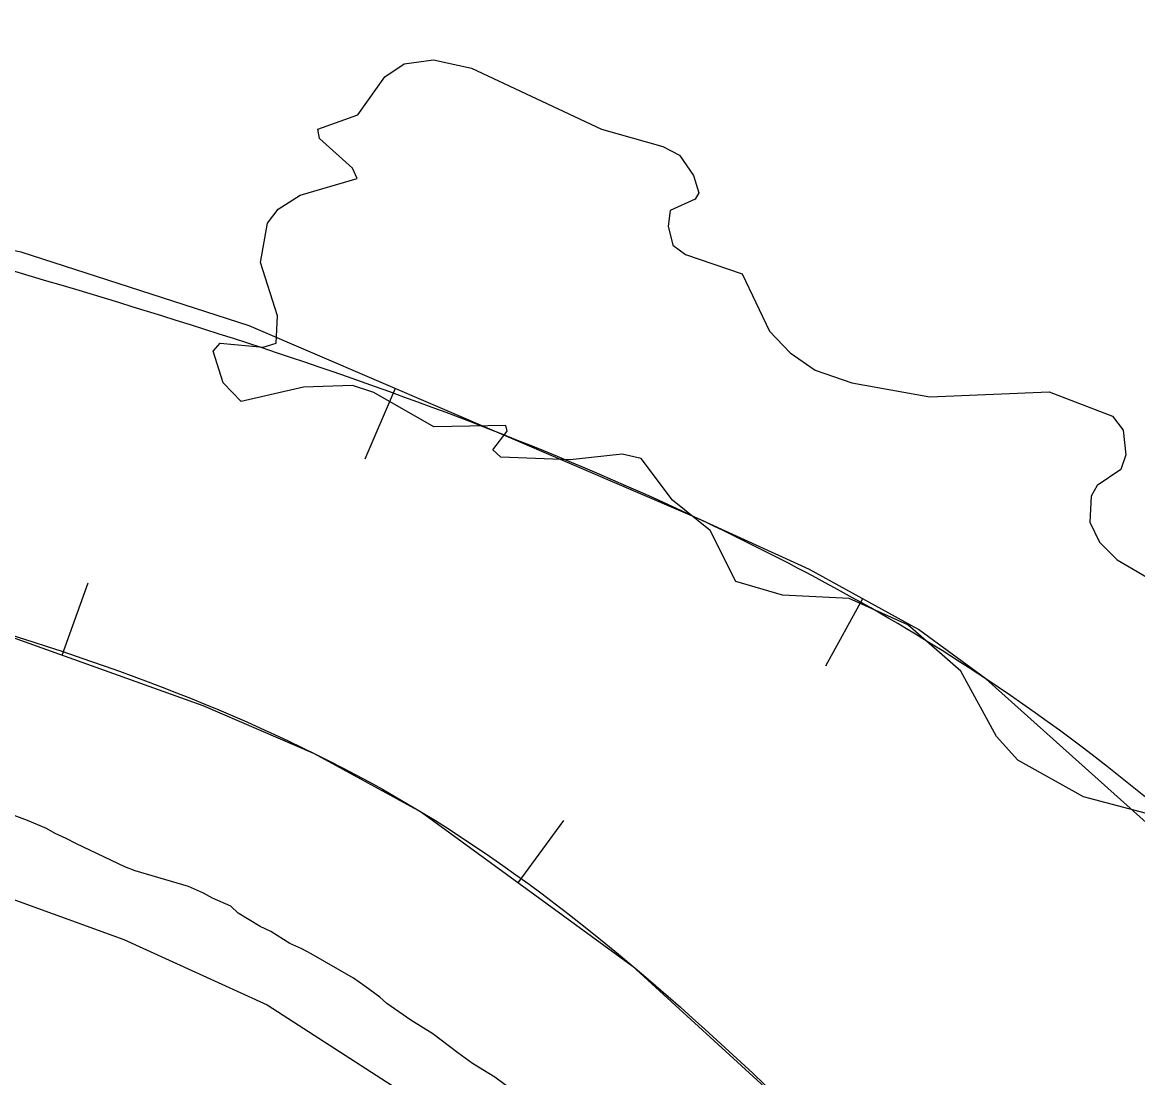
# Model space of a CAD drawing. Extents: x 3161665 to 3199565, y 885729 to 911164.
# Drawn here: x 3171404.6 to 3171767, y 906723.6 to 907066.7 of the extents above; entities that cross this region are included whole.
import ezdxf

# ---------------------------------------------------------------- set-up
doc = ezdxf.new("R2010")
doc.units = 0
for name, color, linetype in [('V-BORW-LINE', 7, 'Continuous'), ('V-LEVE-TOET', 7, 'Continuous'), ('V-SITE-VEGE', 7, 'Continuous'), ('V-TOPO-SHOR', 7, 'Continuous')]:
    doc.layers.add(name, color=color, linetype=linetype)

msp = doc.modelspace()

# ---------------------------------------------------------------- linework, layer by layer
at = {"layer": 'V-BORW-LINE'}
for p, q in [((3171525.71, 906947.64), (3171515.85, 906924.66)), ((3171417.56, 906860.96), (3171425.99, 906884.5)), ((3171677.56, 906879.31), (3171665.51, 906857.41)), ((3171565.74, 906786.96), (3171580.48, 906807.15))]:
    msp.add_line(p, q, dxfattribs=at)
for points in [[(3171946, 906639.3), (3171834.46, 906748.62), (3171717.62, 906853.29), (3171695.79, 906869.27), (3171660.36, 906888.78), (3171623.14, 906905.83), (3171478.27, 906968), (3171404.24, 906991.98), (3171327.9, 907006.88)], [(3171389.06, 906871.16), (3171463.26, 906844.61), (3171499.4, 906828.93), (3171534.3, 906809.91), (3171602.75, 906759.94), (3171664.91, 906703.1)]]:
    msp.add_lwpolyline(points, dxfattribs=at)
msp.add_spline([(3171327.9, 907006.88), (3171623.14, 906905.83), (3171717.62, 906853.29), (3171946, 906639.3), (3172410.75, 906162.46), (3172528.06, 906025.09), (3172553.45, 905979.41), (3172549.45, 905941.44), (3172540.22, 905931.04), (3172491.08, 905897.57), (3172432.77, 905918.55), (3172297.77, 906067.77), (3171751.6, 906617.91), (3171664.91, 906703.1), (3171534.3, 906809.91), (3171389.06, 906871.16), (3171294.49, 906899.37), (3171199.13, 906949.48), (3171152.72, 907010.85), (3171149.77, 907052.08), (3171164.02, 907081.31), (3171205.18, 907088.02), (3171297.41, 907016.42), (3171327.9, 907006.88)], degree=3, dxfattribs=at)
at = {"layer": 'V-LEVE-TOET'}
msp.add_lwpolyline([(3171903.85, 908048.14), (3171785.43, 907926.06), (3171641.02, 907762.02), (3171499.45, 907605.15), (3171325.16, 907414.93), (3171129.03, 907208.27), (3170995.5, 907060.73), (3170987.62, 907043.82), (3170987.53, 907028.45), (3170996.82, 907012.03), (3171012.69, 906993.98), (3171040.29, 906969.48), (3171066.3, 906945.19), (3171100.67, 906916.46), (3171129.87, 906892.75), (3171157.11, 906874.64), (3171180.39, 906861.53), (3171206.07, 906849.82), (3171234.95, 906839.28), (3171258.85, 906830.76), (3171298.5, 906818.97), (3171437.51, 906768.5), (3171484.1, 906747.28), (3171544.95, 906708.03)], dxfattribs=at)
at = {"layer": 'V-SITE-VEGE'}
for p, q in [((3171528.65, 907053.22), (3171538.23, 907054.52)), ((3171538.23, 907054.52), (3171550.52, 907051.79)), ((3171522.42, 907048.99), (3171528.65, 907053.22)), ((3171550.52, 907051.79), (3171592.81, 907031.98)), ((3171513.62, 907036.59), (3171522.42, 907048.99)), ((3171500.57, 907032.01), (3171513.62, 907036.59)), ((3171501.16, 907028.93), (3171500.57, 907032.01)), ((3171592.81, 907031.98), (3171612.72, 907026.34)), ((3171511.88, 907019.32), (3171501.16, 907028.93)), ((3171612.72, 907026.34), (3171618.08, 907023.47)), ((3171618.08, 907023.47), (3171622.71, 907016.92)), ((3171513.35, 907015.97), (3171511.88, 907019.32)), ((3171494.83, 907010.49), (3171513.35, 907015.97)), ((3171622.71, 907016.92), (3171624.39, 907011.26)), ((3171487.68, 907005.93), (3171494.83, 907010.49)), ((3171624.39, 907011.26), (3171623.24, 907009.2)), ((3171623.24, 907009.2), (3171615.1, 907005.55)), ((3171484.2, 907001.4), (3171487.68, 907005.93)), ((3171615.1, 907005.55), (3171614.48, 907000.47)), ((3171481.98, 906988.62), (3171484.2, 907001.4)), ((3171614.48, 907000.47), (3171616, 906994.29)), ((3171616, 906994.29), (3171620.1, 906991.23)), ((3171487.44, 906971.23), (3171481.98, 906988.62)), ((3171620.1, 906991.23), (3171638.44, 906984.96)), ((3171638.44, 906984.96), (3171647.37, 906966.31)), ((3171487.05, 906962.34), (3171487.44, 906971.23)), ((3171647.37, 906966.31), (3171654.09, 906959.24)), ((3171466.62, 906959.79), (3171468.91, 906962.35)), ((3171469.84, 906949.48), (3171466.62, 906959.79)), ((3171468.91, 906962.35), (3171482.88, 906961.14)), ((3171482.88, 906961.14), (3171487.05, 906962.34)), ((3171654.09, 906959.24), (3171662.23, 906953.6)), ((3171662.23, 906953.6), (3171674.1, 906949.51)), ((3171475.63, 906943.45), (3171469.84, 906949.48)), ((3171511.83, 906948.58), (3171495.89, 906948.12)), ((3171518.83, 906946.38), (3171511.83, 906948.58)), ((3171674.1, 906949.51), (3171699.42, 906944.97)), ((3171495.89, 906948.12), (3171475.63, 906943.45)), ((3171538.34, 906935.23), (3171518.83, 906946.38)), ((3171699.42, 906944.97), (3171738.19, 906946.61)), ((3171738.19, 906946.61), (3171758.87, 906938.62)), ((3171758.87, 906938.62), (3171762.34, 906934.12)), ((3171561.7, 906935.62), (3171538.34, 906935.23)), ((3171562.16, 906933.75), (3171561.7, 906935.62)), ((3171762.34, 906934.12), (3171763.17, 906926.13)), ((3171557.42, 906927.68), (3171562.16, 906933.75)), ((3171560.05, 906925.34), (3171557.42, 906927.68)), ((3171582.59, 906924.42), (3171560.05, 906925.34)), ((3171599.51, 906926.27), (3171582.59, 906924.42)), ((3171605.69, 906924.89), (3171599.51, 906926.27)), ((3171615.88, 906911.38), (3171605.69, 906924.89)), ((3171763.17, 906926.13), (3171761.56, 906921.3)), ((3171761.56, 906921.3), (3171753.85, 906916.11)), ((3171753.85, 906916.11), (3171751.85, 906912.63)), ((3171751.85, 906912.63), (3171751.44, 906904.21)), ((3171628.09, 906901.48), (3171615.88, 906911.38)), ((3171636.42, 906884.95), (3171628.09, 906901.48)), ((3171751.44, 906904.21), (3171754.64, 906897.72)), ((3171754.64, 906897.72), (3171760.3, 906891.99)), ((3171760.3, 906891.99), (3171773.83, 906884.06)), ((3171651.62, 906880.41), (3171636.42, 906884.95)), ((3171673.27, 906879.43), (3171651.62, 906880.41)), ((3171692.28, 906870.77), (3171673.27, 906879.43)), ((3171709.53, 906855.73), (3171692.28, 906870.77)), ((3171721.08, 906834.49), (3171709.53, 906855.73)), ((3171728.1, 906826.85), (3171721.08, 906834.49)), ((3171749.45, 906814.91), (3171728.1, 906826.85)), ((3171779.08, 906807.02), (3171749.45, 906814.91))]:
    msp.add_line(p, q, dxfattribs=at)
at = {"layer": 'V-TOPO-SHOR'}
msp.add_lwpolyline([(3171570.19, 906714.73), (3171558.06, 906723.78), (3171550.9, 906728.21), (3171546.13, 906731.63), (3171537.98, 906737.86), (3171530.83, 906742.29), (3171523.07, 906747.72), (3171520.69, 906749.73), (3171515.92, 906753.35), (3171512.14, 906755.96), (3171498.42, 906763.82), (3171495.43, 906765.43), (3171491.45, 906767.25), (3171485.28, 906771.08), (3171481.9, 906772.69), (3171474.74, 906777.12), (3171472.36, 906779.33), (3171466.39, 906781.96), (3171463.4, 906783.57), (3171458.62, 906785.79), (3171441.29, 906790.88), (3171437.91, 906792.1), (3171422.18, 906799.57), (3171418.8, 906801.38), (3171415.21, 906803), (3171412.43, 906804.61), (3171406.26, 906807.24), (3171401.87, 906808.86)], dxfattribs=at)

doc.saveas('drawing.dxf')
